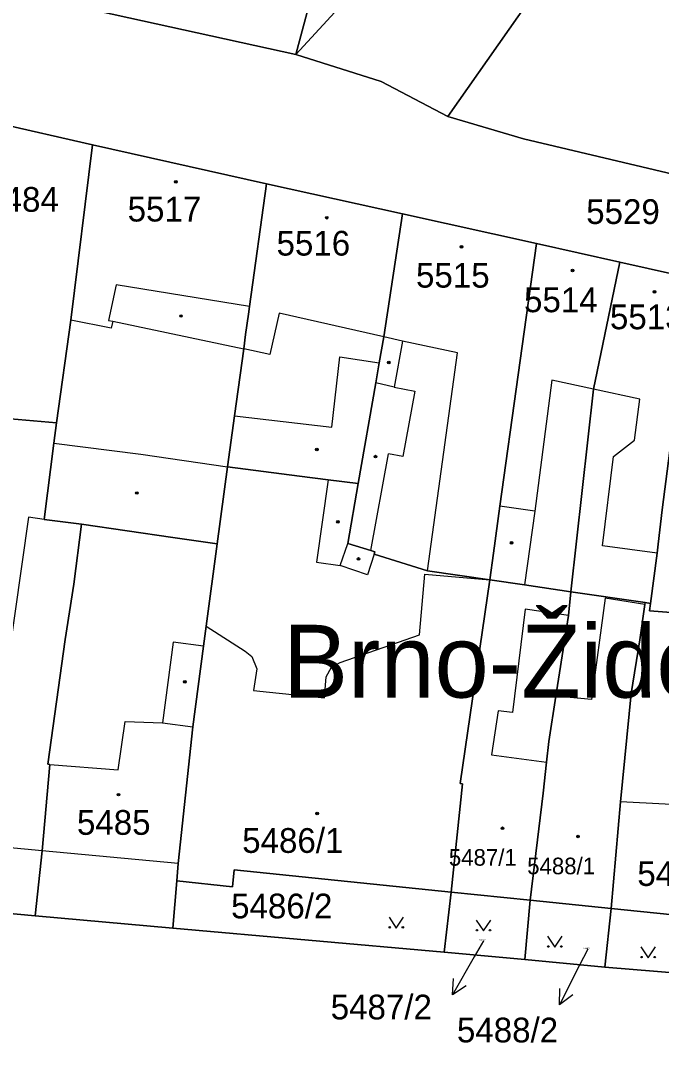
# Model space of a CAD drawing. Extents: x -596233 to -595156, y -1161235 to -1159375.
# Drawn here: x -595333.7 to -595289.7, y -1160955.1 to -1160883.5 of the extents above; entities that cross this region are included whole.
import ezdxf

# ---------------------------------------------------------------- set-up
doc = ezdxf.new("R2010")
doc.units = 0
for name, color, linetype in [('KN_CAR_KR', 7, 'Continuous'), ('KN_KULTURY', 7, 'Continuous'), ('KN_PARC_CIS_POM', 7, 'Continuous'), ('KN_PARC_CIS_POZ', 7, 'Continuous'), ('KN_PARC_CIS_STAV', 7, 'Continuous'), ('KN_PARC_PLOCHA', 7, 'Continuous'), ('KN_ULICE', 7, 'Continuous'), ('PARC_C_SIPKA', 7, 'Continuous'), ('parcely_l', 7, 'Continuous')]:
    doc.layers.add(name, color=color, linetype=linetype)

msp = doc.modelspace()

# ---------------------------------------------------------------- linework, layer by layer
at = {"layer": 'KN_CAR_KR'}
for points in [[(-595327.13, -1160901.66), (-595327.65, -1160904.09)], [(-595317.97, -1160903.14), (-595327.13, -1160901.66)], [(-595315.93, -1160903.6), (-595316.58, -1160906.43)], [(-595308.75, -1160905.23), (-595315.93, -1160903.6)], [(-595327.47, -1160904.63), (-595330.25, -1160904.08)], [(-595327.65, -1160904.09), (-595327.37, -1160904.14)], [(-595327.37, -1160904.14), (-595327.47, -1160904.63)], [(-595327.37, -1160904.14), (-595318.37, -1160906.05)], [(-595307.46, -1160905.51), (-595308.75, -1160905.23)], [(-595307.46, -1160905.51), (-595308.04, -1160908.69)], [(-595303.69, -1160906.33), (-595307.46, -1160905.51)], [(-595316.58, -1160906.43), (-595318.37, -1160906.05)], [(-595312.33, -1160911.43), (-595311.76, -1160906.6)], [(-595311.76, -1160906.6), (-595309.06, -1160907)], [(-595305.75, -1160921.3), (-595303.69, -1160906.33)], [(-595308.04, -1160908.69), (-595309.3, -1160908.38)], [(-595308.04, -1160908.69), (-595306.62, -1160908.95)], [(-595297.2, -1160908.2), (-595298.37, -1160917.19)], [(-595294.34, -1160908.82), (-595297.2, -1160908.2)], [(-595306.62, -1160908.95), (-595307.44, -1160913.44)], [(-595291.16, -1160909.5), (-595294.34, -1160908.82)], [(-595291.53, -1160912.31), (-595291.16, -1160909.5)], [(-595319, -1160910.65), (-595312.33, -1160911.43)], [(-595292.98, -1160913.43), (-595291.53, -1160912.31)], [(-595331.42, -1160912.52), (-595325.44, -1160913.28)], [(-595325.44, -1160913.28), (-595319.48, -1160914.15)], [(-595309.65, -1160919.91), (-595308.43, -1160913.26)], [(-595307.44, -1160913.44), (-595308.43, -1160913.26)], [(-595293.72, -1160919.58), (-595292.98, -1160913.43)], [(-595312.56, -1160915.04), (-595313.38, -1160920.69)], [(-595298.37, -1160917.19), (-595300.77, -1160916.86)], [(-595298.37, -1160917.19), (-595299.09, -1160922.26)], [(-595333.15, -1160917.62), (-595335.03, -1160930.85)], [(-595332.08, -1160917.76), (-595333.15, -1160917.62)], [(-595311.74, -1160920.93), (-595311.22, -1160919.41)], [(-595309.42, -1160920.14), (-595309.88, -1160921.56)], [(-595289.98, -1160920.09), (-595293.72, -1160919.58)], [(-595313.38, -1160920.69), (-595311.74, -1160920.93)], [(-595309.88, -1160921.56), (-595311.74, -1160920.93)], [(-595306.29, -1160925.69), (-595305.92, -1160921.53)], [(-595305.92, -1160921.53), (-595301.47, -1160921.91)], [(-595293.54, -1160923.18), (-595294.49, -1160930.13)], [(-595290.81, -1160923.6), (-595293.54, -1160923.18)], [(-595299.04, -1160923.93), (-595299.91, -1160931.03)], [(-595296.07, -1160924.36), (-595299.04, -1160923.93)], [(-595320.95, -1160925.1), (-595318.27, -1160926.82)], [(-595311.75, -1160927.59), (-595306.29, -1160925.69)], [(-595323.21, -1160926.19), (-595323.95, -1160931.74)], [(-595321.13, -1160926.47), (-595323.21, -1160926.19)], [(-595318.27, -1160926.82), (-595317.81, -1160927.17)], [(-595317.81, -1160927.17), (-595317.48, -1160928.03)], [(-595317.48, -1160928.03), (-595317.69, -1160929.52)], [(-595312.7, -1160928.57), (-595312.35, -1160927.92)], [(-595312.35, -1160927.92), (-595311.75, -1160927.59)], [(-595312.82, -1160930.02), (-595312.7, -1160928.57)], [(-595317.69, -1160929.52), (-595316.6, -1160929.63)], [(-595316.6, -1160929.63), (-595312.82, -1160930.02)], [(-595294.49, -1160930.13), (-595296.93, -1160929.91)], [(-595300.9, -1160930.91), (-595301.36, -1160933.93)], [(-595299.91, -1160931.03), (-595300.9, -1160930.91)], [(-595327, -1160934.97), (-595326.51, -1160931.64)], [(-595326.51, -1160931.64), (-595323.95, -1160931.74)], [(-595323.95, -1160931.74), (-595321.87, -1160932.02)], [(-595301.36, -1160933.93), (-595297.57, -1160934.45)], [(-595331.68, -1160934.59), (-595327, -1160934.97)], [(-595285.91, -1160937.5), (-595292.48, -1160937.16)], [(-595332.22, -1160940.52), (-595341.94, -1160939.61)], [(-595322.88, -1160941.39), (-595332.22, -1160940.52)]]:
    msp.add_lwpolyline(points, dxfattribs=at)
at = {"layer": 'KN_KULTURY'}
for points in [[(-595308.3918, -1160945.0816), (-595307.8918, -1160945.8316), (-595307.3918, -1160945.0816)], [(-595302.4018, -1160945.2816), (-595301.9018, -1160946.0316), (-595301.4018, -1160945.2816)], [(-595297.5018, -1160946.4016), (-595297.0018, -1160947.1516), (-595296.5018, -1160946.4016)], [(-595291.0918, -1160947.1316), (-595290.5918, -1160947.8816), (-595290.0918, -1160947.1316)]]:
    msp.add_lwpolyline(points, dxfattribs=at)
for centre, radius in [((-595323.03, -1160894.58), 0.09), ((-595323.03, -1160894.58), 0.0398), ((-595312.67, -1160897.04), 0.09), ((-595312.67, -1160897.04), 0.0398), ((-595303.41, -1160899.04), 0.09), ((-595303.41, -1160899.04), 0.0398), ((-595295.78, -1160900.67), 0.09), ((-595295.78, -1160900.67), 0.0398), ((-595290.15, -1160902.13), 0.09), ((-595290.15, -1160902.13), 0.0398), ((-595322.68, -1160903.79), 0.09), ((-595322.68, -1160903.79), 0.0398), ((-595308.41, -1160906.99), 0.09), ((-595308.41, -1160906.99), 0.0398), ((-595313.35, -1160912.96), 0.09), ((-595313.35, -1160912.96), 0.0398), ((-595309.32, -1160913.45), 0.09), ((-595309.32, -1160913.45), 0.0398), ((-595325.71, -1160915.95), 0.09), ((-595325.71, -1160915.95), 0.0398), ((-595311.9, -1160917.93), 0.09), ((-595311.9, -1160917.93), 0.0398), ((-595299.97, -1160919.37), 0.09), ((-595299.97, -1160919.37), 0.0398), ((-595310.49, -1160920.48), 0.09), ((-595310.49, -1160920.48), 0.0398), ((-595322.41, -1160928.92), 0.09), ((-595322.41, -1160928.92), 0.0398), ((-595326.97, -1160936.67), 0.09), ((-595326.97, -1160936.67), 0.0398), ((-595313.32, -1160937.97), 0.09), ((-595313.32, -1160937.97), 0.0398), ((-595300.59, -1160938.98), 0.09), ((-595300.59, -1160938.98), 0.0398), ((-595295.41, -1160939.54), 0.09), ((-595295.41, -1160939.54), 0.0398), ((-595308.342, -1160945.7814), 0.05), ((-595307.4426, -1160945.7814), 0.05), ((-595302.352, -1160945.9814), 0.05), ((-595301.4526, -1160945.9814), 0.05), ((-595297.452, -1160947.1014), 0.05), ((-595296.5526, -1160947.1014), 0.05), ((-595291.042, -1160947.8314), 0.05), ((-595290.1426, -1160947.8314), 0.05)]:
    msp.add_circle(centre, radius, dxfattribs=at)
at = {"layer": 'KN_PARC_PLOCHA'}
for points in [[(-595305.72, -1160858.84), (-595300.56, -1160863.11), (-595299.02, -1160864.48), (-595296.88, -1160866.37), (-595314.8, -1160885.82), (-595312.3, -1160876.49), (-595312.39, -1160876.47), (-595311.56, -1160875.51), (-595306.67, -1160870.22), (-595308.64, -1160868.64), (-595307.79, -1160867.33), (-595308.76, -1160866.45), (-595306.69, -1160864.35), (-595310.21, -1160860.87), (-595307.18, -1160857.59)], [(-595314.8, -1160885.82), (-595331.16, -1160882.23), (-595324.02, -1160875), (-595321.44, -1160872.39), (-595317.37, -1160868.26), (-595313.52, -1160864.37), (-595312.24, -1160863.07), (-595310.21, -1160860.87), (-595306.69, -1160864.35), (-595308.76, -1160866.45), (-595307.79, -1160867.33), (-595308.64, -1160868.64), (-595306.67, -1160870.22), (-595311.56, -1160875.51), (-595312.39, -1160876.47), (-595312.3, -1160876.49)], [(-595304.34, -1160890.08), (-595308.94, -1160887.69), (-595314.8, -1160885.82), (-595296.88, -1160866.37), (-595292.81, -1160869.91), (-595291.03, -1160871.54), (-595291.9, -1160872.55), (-595295.32, -1160877.21)], [(-595328.76, -1160892.04), (-595330.25, -1160904.08), (-595331.23, -1160911.13), (-595338.11, -1160910.54), (-595337.52, -1160905.68), (-595337.03, -1160901.66), (-595336.79, -1160899.68), (-595335.39, -1160890.51)], [(-595316.8, -1160894.7), (-595317.97, -1160903.14), (-595318.05, -1160903.67), (-595318.24, -1160905.06), (-595318.37, -1160906.05), (-595319, -1160910.65), (-595319.48, -1160914.15), (-595320.19, -1160919.44), (-595323.23, -1160919), (-595329.52, -1160918.09), (-595332.08, -1160917.76), (-595331.42, -1160912.52), (-595331.23, -1160911.13), (-595330.25, -1160904.08), (-595328.76, -1160892.04)], [(-595307.46, -1160896.77), (-595308.75, -1160905.23), (-595309.06, -1160907), (-595309.3, -1160908.38), (-595310.5, -1160915.29), (-595312.56, -1160915.04), (-595314.55, -1160914.8), (-595319.48, -1160914.15), (-595319, -1160910.65), (-595318.37, -1160906.05), (-595318.24, -1160905.06), (-595318.05, -1160903.67), (-595317.97, -1160903.14), (-595316.8, -1160894.7)], [(-595298.27, -1160898.82), (-595300.77, -1160916.86), (-595301.22, -1160920.09), (-595301.47, -1160921.91), (-595305.75, -1160921.3), (-595309.42, -1160920.14), (-595309.37, -1160920), (-595309.65, -1160919.91), (-595311.22, -1160919.41), (-595310.5, -1160915.29), (-595309.3, -1160908.38), (-595309.06, -1160907), (-595308.75, -1160905.23), (-595307.46, -1160896.77)], [(-595292.53, -1160900.1), (-595294.34, -1160908.82), (-595295.9, -1160922.73), (-595299.09, -1160922.26), (-595301.47, -1160921.91), (-595301.22, -1160920.09), (-595300.77, -1160916.86), (-595298.27, -1160898.82)], [(-595286.7, -1160901.4), (-595288.62, -1160910.04), (-595288.86, -1160911.09), (-595289.63, -1160917.1), (-595289.9, -1160919.46), (-595289.98, -1160920.09), (-595290.43, -1160923.53), (-595290.79, -1160923.48), (-595295.9, -1160922.73), (-595294.34, -1160908.82), (-595292.53, -1160900.1)], [(-595280.98, -1160902.61), (-595282.94, -1160912.41), (-595284.07, -1160922.13), (-595284.35, -1160924.58), (-595286.01, -1160924.39), (-595290.5, -1160924.04), (-595290.43, -1160923.53), (-595289.98, -1160920.09), (-595289.9, -1160919.46), (-595289.63, -1160917.1), (-595288.86, -1160911.09), (-595288.62, -1160910.04), (-595286.7, -1160901.4), (-595286.69, -1160901.36)], [(-595331.23, -1160911.13), (-595331.42, -1160912.52), (-595332.08, -1160917.76), (-595329.52, -1160918.09), (-595330.03, -1160922.2), (-595330.63, -1160926.02), (-595331.83, -1160934.58), (-595331.68, -1160934.59), (-595332.22, -1160940.52), (-595332.7, -1160944.99), (-595342.33, -1160944.1), (-595341.94, -1160939.61), (-595340.73, -1160930.33), (-595339.66, -1160923.21), (-595338.11, -1160910.54)], [(-595310.5, -1160915.29), (-595311.22, -1160919.41), (-595309.65, -1160919.91), (-595309.37, -1160920), (-595309.42, -1160920.14), (-595305.75, -1160921.3), (-595301.47, -1160921.91), (-595303.5, -1160935.91), (-595303.35, -1160935.93), (-595304.13, -1160943.36), (-595319.02, -1160941.83), (-595319.14, -1160943.01), (-595322.96, -1160942.58), (-595322.88, -1160941.39), (-595321.87, -1160932.02), (-595321.13, -1160926.47), (-595320.95, -1160925.1), (-595320.19, -1160919.44), (-595319.48, -1160914.15), (-595314.55, -1160914.8), (-595312.56, -1160915.04)], [(-595320.19, -1160919.44), (-595320.95, -1160925.1), (-595321.13, -1160926.47), (-595321.87, -1160932.02), (-595322.88, -1160941.39), (-595322.96, -1160942.58), (-595323.25, -1160945.84), (-595332.7, -1160944.99), (-595332.22, -1160940.52), (-595331.68, -1160934.59), (-595331.83, -1160934.58), (-595330.63, -1160926.02), (-595330.03, -1160922.2), (-595329.52, -1160918.09), (-595323.23, -1160919)], [(-595295.9, -1160922.73), (-595296.07, -1160924.36), (-595296.93, -1160929.91), (-595297.41, -1160933.03), (-595297.57, -1160934.45), (-595297.81, -1160936.56), (-595298.69, -1160943.91), (-595304.13, -1160943.36), (-595303.35, -1160935.93), (-595303.5, -1160935.91), (-595301.47, -1160921.91), (-595299.09, -1160922.26)], [(-595290.79, -1160923.48), (-595290.81, -1160923.6), (-595291.16, -1160926.03), (-595291.76, -1160929.72), (-595292.48, -1160937.16), (-595293.14, -1160944.48), (-595298.69, -1160943.91), (-595297.81, -1160936.56), (-595297.57, -1160934.45), (-595297.41, -1160933.03), (-595296.93, -1160929.91), (-595296.07, -1160924.36), (-595295.9, -1160922.73)], [(-595290.43, -1160923.53), (-595290.5, -1160924.04), (-595286.01, -1160924.39), (-595284.35, -1160924.58), (-595283.08, -1160924.72), (-595278.14, -1160925.28), (-595278.68, -1160930.35), (-595279.76, -1160938.6), (-595280.81, -1160945.74), (-595293.14, -1160944.48), (-595292.48, -1160937.16), (-595291.76, -1160929.72), (-595291.16, -1160926.03), (-595290.81, -1160923.6), (-595290.79, -1160923.48)], [(-595304.13, -1160943.36), (-595304.61, -1160947.5), (-595323.25, -1160945.84), (-595322.96, -1160942.58), (-595319.14, -1160943.01), (-595319.02, -1160941.83)], [(-595298.69, -1160943.91), (-595299.06, -1160948), (-595304.61, -1160947.5), (-595304.13, -1160943.36)], [(-595293.14, -1160944.48), (-595293.57, -1160948.51), (-595299.06, -1160948), (-595298.69, -1160943.91)], [(-595280.81, -1160945.74), (-595281.31, -1160949.53), (-595293.57, -1160948.51), (-595293.14, -1160944.48)]]:
    msp.add_lwpolyline(points, close=True, dxfattribs=at)
for points in [[(-595283.05, -1160883.35), (-595279.41, -1160885.64), (-595282.52, -1160891.89), (-595283.7, -1160894.27), (-595284.15, -1160895.18), (-595299.16, -1160891.62), (-595304.34, -1160890.08), (-595295.32, -1160877.21)], [(-595286.7, -1160901.4), (-595292.53, -1160900.1), (-595298.27, -1160898.82), (-595307.46, -1160896.77), (-595316.8, -1160894.7), (-595328.76, -1160892.04), (-595335.39, -1160890.51), (-595344.25, -1160888.74), (-595354.16, -1160886.75), (-595350.35, -1160878.88)], [(-595331.16, -1160882.23), (-595314.8, -1160885.82), (-595308.94, -1160887.69), (-595304.34, -1160890.08), (-595299.16, -1160891.62), (-595284.15, -1160895.18)], [(-595282.26, -1160966.4), (-595297.07, -1160965.13), (-595306.69, -1160964.3), (-595325.34, -1160962.67), (-595344.02, -1160960.82), (-595350.42, -1160960.3), (-595363.29, -1160959.24), (-595361.2, -1160942.4), (-595351.74, -1160943.25), (-595342.33, -1160944.1), (-595332.7, -1160944.99), (-595323.25, -1160945.84), (-595304.61, -1160947.5), (-595299.06, -1160948), (-595293.57, -1160948.51), (-595281.31, -1160949.53)]]:
    msp.add_lwpolyline(points, dxfattribs=at)
at = {"layer": 'PARC_C_SIPKA'}
for points in [[(-595301.91, -1160946.71), (-595302.54, -1160947.81), (-595304.0315, -1160950.413)], [(-595294.74, -1160947.28), (-595295.32, -1160948.42), (-595296.6728, -1160951.0977)], [(-595303.1005, -1160949.7939), (-595304.0315, -1160950.413), (-595303.9681, -1160949.2968)], [(-595295.7756, -1160950.4306), (-595296.6728, -1160951.0977), (-595296.6682, -1160949.9796)]]:
    msp.add_lwpolyline(points, dxfattribs=at)
at = {"layer": 'parcely_l'}
for points in [[(-595310.21, -1160860.87), (-595306.69, -1160864.35), (-595308.76, -1160866.45), (-595307.79, -1160867.33), (-595308.64, -1160868.64), (-595306.67, -1160870.22), (-595311.56, -1160875.51), (-595312.39, -1160876.47), (-595312.3, -1160876.49), (-595314.8, -1160885.82)], [(-595296.88, -1160866.37), (-595314.8, -1160885.82)], [(-595296.88, -1160866.37), (-595292.81, -1160869.91), (-595291.03, -1160871.54), (-595291.9, -1160872.55), (-595295.32, -1160877.21), (-595304.34, -1160890.08)], [(-595314.8, -1160885.82), (-595331.16, -1160882.23)], [(-595314.8, -1160885.82), (-595308.94, -1160887.69), (-595304.34, -1160890.08)], [(-595304.34, -1160890.08), (-595299.16, -1160891.62), (-595284.15, -1160895.18)], [(-595328.76, -1160892.04), (-595335.39, -1160890.51)], [(-595331.23, -1160911.13), (-595330.25, -1160904.08), (-595328.76, -1160892.04)], [(-595316.8, -1160894.7), (-595328.76, -1160892.04)], [(-595319.48, -1160914.15), (-595319, -1160910.65), (-595318.37, -1160906.05), (-595318.24, -1160905.06), (-595318.05, -1160903.67), (-595317.97, -1160903.14), (-595316.8, -1160894.7)], [(-595307.46, -1160896.77), (-595316.8, -1160894.7)], [(-595307.46, -1160896.77), (-595308.75, -1160905.23), (-595309.06, -1160907), (-595309.3, -1160908.38), (-595310.5, -1160915.29)], [(-595298.27, -1160898.82), (-595307.46, -1160896.77)], [(-595298.27, -1160898.82), (-595300.77, -1160916.86), (-595301.22, -1160920.09), (-595301.47, -1160921.91)], [(-595292.53, -1160900.1), (-595298.27, -1160898.82)], [(-595295.9, -1160922.73), (-595294.34, -1160908.82), (-595292.53, -1160900.1)], [(-595292.53, -1160900.1), (-595286.7, -1160901.4)], [(-595286.7, -1160901.4), (-595288.62, -1160910.04), (-595288.86, -1160911.09), (-595289.63, -1160917.1), (-595289.9, -1160919.46), (-595289.98, -1160920.09), (-595290.43, -1160923.53)], [(-595338.11, -1160910.54), (-595331.23, -1160911.13)], [(-595329.52, -1160918.09), (-595332.08, -1160917.76), (-595331.42, -1160912.52), (-595331.23, -1160911.13)], [(-595320.19, -1160919.44), (-595319.48, -1160914.15)], [(-595319.48, -1160914.15), (-595314.55, -1160914.8), (-595312.56, -1160915.04), (-595310.5, -1160915.29)], [(-595310.5, -1160915.29), (-595311.22, -1160919.41), (-595309.65, -1160919.91), (-595309.37, -1160920), (-595309.42, -1160920.14), (-595305.75, -1160921.3), (-595301.47, -1160921.91)], [(-595332.7, -1160944.99), (-595332.22, -1160940.52), (-595331.68, -1160934.59), (-595331.83, -1160934.58), (-595330.63, -1160926.02), (-595330.03, -1160922.2), (-595329.52, -1160918.09)], [(-595329.52, -1160918.09), (-595323.23, -1160919), (-595320.19, -1160919.44)], [(-595322.96, -1160942.58), (-595322.88, -1160941.39), (-595321.87, -1160932.02), (-595321.13, -1160926.47), (-595320.95, -1160925.1), (-595320.19, -1160919.44)], [(-595301.47, -1160921.91), (-595303.5, -1160935.91), (-595303.35, -1160935.93), (-595304.13, -1160943.36)], [(-595301.47, -1160921.91), (-595299.09, -1160922.26), (-595295.9, -1160922.73)], [(-595295.9, -1160922.73), (-595296.07, -1160924.36), (-595296.93, -1160929.91), (-595297.41, -1160933.03), (-595297.57, -1160934.45), (-595297.81, -1160936.56), (-595298.69, -1160943.91)], [(-595290.79, -1160923.48), (-595295.9, -1160922.73)], [(-595290.79, -1160923.48), (-595290.81, -1160923.6), (-595291.16, -1160926.03), (-595291.76, -1160929.72), (-595292.48, -1160937.16), (-595293.14, -1160944.48)], [(-595290.43, -1160923.53), (-595290.79, -1160923.48)], [(-595284.35, -1160924.58), (-595286.01, -1160924.39), (-595290.5, -1160924.04), (-595290.43, -1160923.53)], [(-595304.13, -1160943.36), (-595319.02, -1160941.83), (-595319.14, -1160943.01), (-595322.96, -1160942.58)], [(-595322.96, -1160942.58), (-595323.25, -1160945.84)], [(-595304.13, -1160943.36), (-595304.61, -1160947.5)], [(-595298.69, -1160943.91), (-595304.13, -1160943.36)], [(-595332.7, -1160944.99), (-595342.33, -1160944.1)], [(-595299.06, -1160948), (-595298.69, -1160943.91)], [(-595298.69, -1160943.91), (-595293.14, -1160944.48)], [(-595293.57, -1160948.51), (-595293.14, -1160944.48)], [(-595293.14, -1160944.48), (-595280.81, -1160945.74)], [(-595323.25, -1160945.84), (-595332.7, -1160944.99)], [(-595304.61, -1160947.5), (-595323.25, -1160945.84)], [(-595304.61, -1160947.5), (-595299.06, -1160948)], [(-595293.57, -1160948.51), (-595299.06, -1160948)], [(-595281.31, -1160949.53), (-595293.57, -1160948.51)]]:
    msp.add_lwpolyline(points, dxfattribs=at)

# ---------------------------------------------------------------- texts
at = {"layer": 'KN_PARC_CIS_POM'}
for s, p in [('5487/2', (-595302.1933, -1160946.71)), ('5488/2', (-595295.0233, -1160947.28))]:
    msp.add_text(s, height=0.1, dxfattribs=at).set_placement(p)
at = {"layer": 'KN_PARC_CIS_POZ'}
for s, p in [('5484', (-595336.1266, -1160896.63)), ('5529', (-595294.8466, -1160897.47)), ('5486/2', (-595319.2366, -1160945.17)), ('5487/2', (-595312.3966, -1160952.11)), ('5488/2', (-595303.7266, -1160953.69))]:
    msp.add_text(s, height=1.7, dxfattribs=at).set_placement(p)
at = {"layer": 'KN_PARC_CIS_STAV'}
for s, height, p in [('5517', 1.7, (-595326.3466, -1160897.3)), ('5516', 1.7, (-595316.1166, -1160899.64)), ('5515', 1.7, (-595306.5366, -1160901.84)), ('5514', 1.7, (-595299.1166, -1160903.53)), ('5513', 1.7, (-595293.2166, -1160904.7)), ('5485', 1.7, (-595329.8266, -1160939.43)), ('5486/1', 1.7, (-595318.4766, -1160940.67)), ('5487/1', 1.14, (-595304.28, -1160941.55)), ('5488/1', 1.14, (-595298.9, -1160942.14)), ('5489/1', 1.7, (-595291.3366, -1160942.94))]:
    msp.add_text(s, height=height, dxfattribs=at).set_placement(p)
at = {"layer": 'KN_ULICE'}
msp.add_text('Brno-Židenice', height=5, dxfattribs=at).set_placement((-595315.6663, -1160930))

doc.saveas('drawing.dxf')
